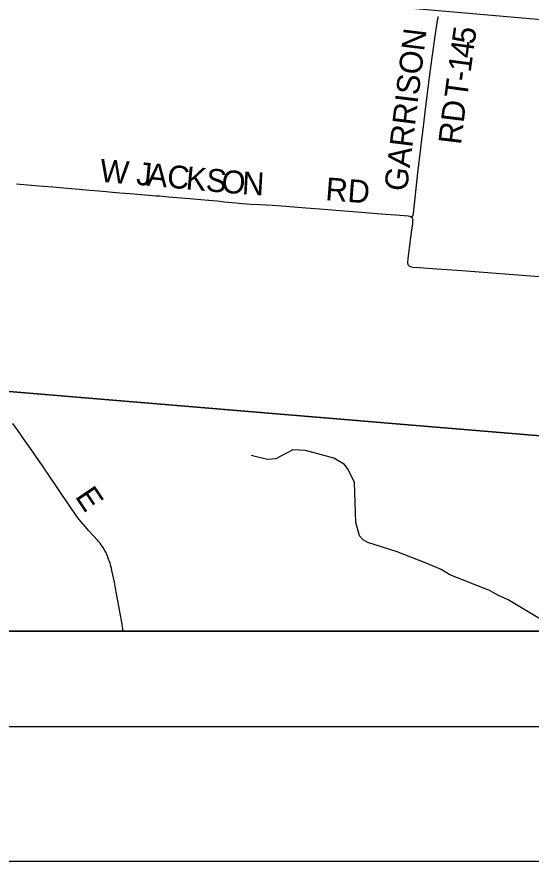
# Model space of a CAD drawing. Extents: x 0 to 1134, y 0 to 440.
# Drawn here: x 393.8 to 432.1, y 0 to 62.8 of the extents above; entities that cross this region are included whole.
import ezdxf

# ---------------------------------------------------------------- set-up
doc = ezdxf.new("R2010")
doc.units = 0
for name, color, linetype in [('GM_X_County_Road', 7, 'Continuous'), ('GM_X_County_Road_Text', 7, 'Continuous'), ('GM_X_Minor_River', 7, 'Continuous'), ('GM_X_Section', 7, 'Continuous'), ('GM_X_Township', 7, 'Continuous'), ('GM_X_Township_Road', 7, 'Continuous'), ('GM_X_Township_Road_Text', 7, 'Continuous'), ('GM_X_Unincorporated', 7, 'Continuous'), ('SH_Border', 7, 'Continuous'), ('SH_Cut_Line', 7, 'Continuous'), ('SH_Text', 7, 'Continuous')]:
    doc.layers.add(name, color=color, linetype=linetype)

msp = doc.modelspace()

# ---------------------------------------------------------------- linework, layer by layer
at = {"layer": 'GM_X_County_Road'}
msp.add_lwpolyline([(401.717, 17.107), (401.716, 17.109), (401.604, 17.79), (401.49, 18.432), (401.335, 19.257), (401.197, 20.008), (401.056, 20.76), (400.875, 21.637), (400.839, 21.808), (400.8, 21.965), (400.768, 22.082), (400.737, 22.181), (400.694, 22.304), (400.654, 22.41), (400.543, 22.688), (400.409, 22.997), (400.349, 23.119), (400.288, 23.231), (400.221, 23.339), (400.156, 23.436), (400.072, 23.554), (399.988, 23.662), (399.888, 23.783), (399.796, 23.892), (399.497, 24.225), (399.14, 24.621), (398.915, 24.879), (398.563, 25.288), (398.343, 25.564), (398.113, 25.88), (397.158, 27.28), (396.706, 27.948), (396.231, 28.656), (395.761, 29.35), (395.16, 30.226), (394.699, 30.882), (394.269, 31.491), (393.9, 32.028), (393.515, 32.578)], dxfattribs=at)
at = {"layer": 'GM_X_Minor_River'}
msp.add_lwpolyline([(433.804, 17.107), (433.754, 17.172), (432.839, 17.965), (430.359, 19.439), (429.639, 19.773), (428.953, 20.14), (426.002, 21.317), (425.363, 21.717), (424.383, 22.136), (422.096, 23.014), (419.918, 23.708), (419.57, 23.908), (419.281, 24.222), (419.016, 25.206), (418.928, 28.19), (418.458, 29.155), (418.17, 29.514), (417.385, 29.985), (415.273, 30.553), (414.32, 30.618), (413.391, 30.125), (413.07, 29.949), (412.456, 29.905), (411.235, 30.181)], dxfattribs=at)
at = {"layer": 'GM_X_Section'}
msp.add_lwpolyline([(420.142, 94.628), (450.756, 92.234), (448.14, 61.283), (417.486, 63.962)], close=True, dxfattribs=at)
at = {"layer": 'GM_X_Township'}
msp.add_lwpolyline([(438.358, 31.189), (391.71, 35.071)], dxfattribs=at)
at = {"layer": 'GM_X_Township_Road'}
for points in [[(423.18, 47.915), (423.21, 47.958), (423.257, 48.03), (423.278, 48.072), (423.292, 48.116), (423.299, 48.162), (423.306, 48.212), (423.641, 51.226), (423.851, 53.078), (423.929, 53.726), (424.024, 54.465), (424.18, 55.76), (424.323, 56.963), (424.508, 58.349), (424.707, 59.827), (424.95, 61.582), (425.049, 62.227), (425.128, 62.687), (425.134, 62.777), (425.133, 62.869)], [(393.776, 50.404), (395.448, 50.278), (396.468, 50.191), (397.287, 50.122), (398.142, 50.048), (398.427, 50.023), (399.239, 49.954), (399.898, 49.903), (400.451, 49.847), (400.914, 49.804), (401.472, 49.757), (402.215, 49.699), (402.77, 49.651), (404.16, 49.532), (404.438, 49.51), (405.087, 49.447), (405.737, 49.396), (406.664, 49.322), (407.498, 49.254), (408.053, 49.205), (408.703, 49.148), (409.258, 49.087), (410.092, 48.998), (410.556, 48.953), (411.206, 48.908), (411.857, 48.875), (412.786, 48.827), (413.809, 48.757), (415.295, 48.637), (416.317, 48.549), (417.525, 48.454), (419.105, 48.329), (420.312, 48.237), (421.241, 48.162), (421.985, 48.103), (422.913, 48.029), (423.003, 48.013), (423.085, 47.987), (423.155, 47.944), (423.18, 47.915)], [(423.18, 47.915), (423.207, 47.882), (423.238, 47.804), (423.248, 47.716), (423.243, 47.625), (423.221, 47.441), (423.14, 46.793), (423.046, 46.053), (422.887, 44.832), (422.878, 44.754), (422.87, 44.667), (422.866, 44.564), (422.868, 44.521), (422.878, 44.465), (422.895, 44.414), (422.913, 44.375), (422.943, 44.341), (422.985, 44.303), (423.027, 44.277), (423.072, 44.256), (423.164, 44.229), (423.26, 44.215), (423.73, 44.185), (425.031, 44.091), (426.891, 43.956), (431.073, 43.635), (432.652, 43.508)]]:
    msp.add_lwpolyline(points, dxfattribs=at)
at = {"layer": 'GM_X_Unincorporated'}
for points in [[(438.358, 31.189), (391.71, 35.071)], [(352.355, 17.107), (535.445, 17.107)]]:
    msp.add_lwpolyline(points, dxfattribs=at)
at = {"layer": 'SH_Border'}
msp.add_lwpolyline([(30, 430), (670, 430), (670, 10), (30, 10)], close=True, dxfattribs=at)
at = {"layer": 'SH_Cut_Line'}
msp.add_lwpolyline([(0, 0), (680, 0), (680, 440), (0, 440)], close=True, dxfattribs=at)
for points in [[(438.358, 31.189), (391.71, 35.071)], [(391.71, 35.071), (438.358, 31.189)], [(131, 17.107), (535.445, 17.107)]]:
    msp.add_lwpolyline(points, dxfattribs=at)
at = {"layer": 'SH_Text'}
msp.add_lwpolyline([(131, 425.107), (539, 425.107), (539, 17.107), (131, 17.107)], close=True, dxfattribs=at)

# ---------------------------------------------------------------- texts
at = {"layer": 'GM_X_County_Road_Text'}
msp.add_text('E', height=1.705, rotation=303.8969, dxfattribs=at).set_placement((398.09, 27.14))
at = {"layer": 'GM_X_Township_Road_Text'}
for s, height, rotation, p in [('GARRISON', 1.7045, 83.02335, (422.814, 49.804)), ('5', 1.705, 82.08553, (427.84, 60.746)), ('4', 1.705, 82.20143, (427.697, 59.706)), ('1', 1.705, 82.22205, (427.555, 58.666)), ('-', 1.705, 82.22676, (427.46, 57.973)), ('T', 1.705, 82.21929, (427.288, 56.709)), ('RD', 1.7045, 83.11823, (426.84, 53.282)), ('W', 1.705, 354.99331, (399.92, 50.577)), ('J', 1.705, 354.80526, (402.638, 50.353)), ('A', 1.705, 354.80698, (403.435, 50.28)), ('C', 1.705, 354.80593, (404.928, 50.145)), ('K', 1.705, 354.8061, (406.323, 50.018)), ('S', 1.705, 354.80989, (407.817, 49.882)), ('O', 1.705, 354.97334, (408.967, 49.778)), ('N', 1.705, 356.73671, (410.518, 49.642)), ('RD', 1.7045, 355.56388, (416.717, 49.202))]:
    msp.add_text(s, height=height, rotation=rotation, dxfattribs=at).set_placement(p)

doc.saveas('drawing.dxf')
